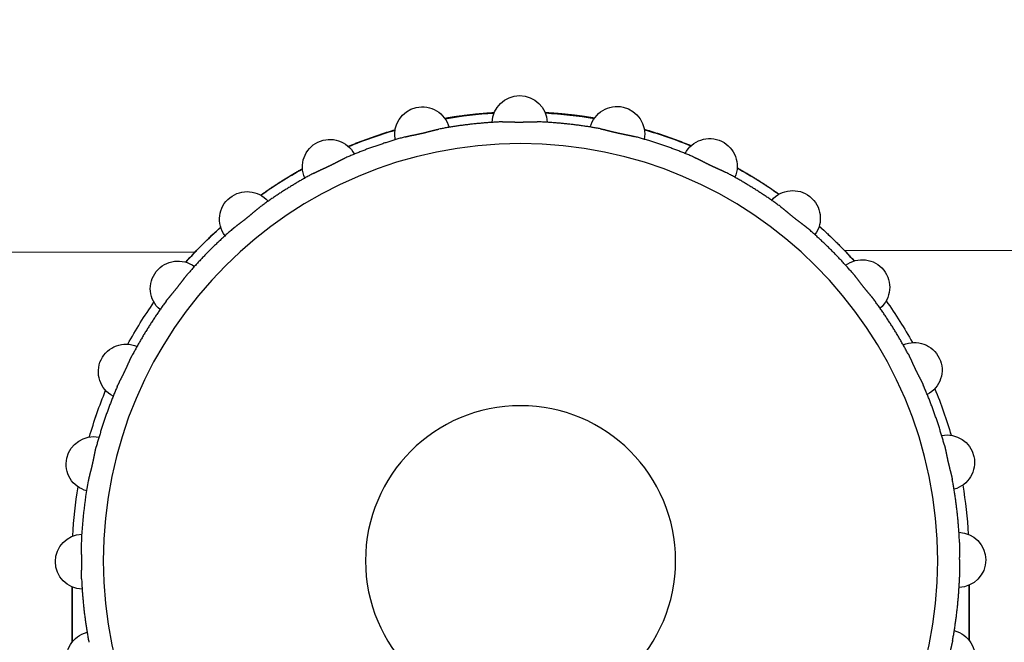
# Model space of a CAD drawing. Header units: millimetres. Extents: x 40090 to 187415, y -53271 to 40260.
# Tile 371 of 406: x 138920 to 138948, y 23298 to 23316. Entities that reach past the tile are written whole.
import ezdxf

# ---------------------------------------------------------------- set-up
doc = ezdxf.new("R2010")
doc.units = ezdxf.units.MM
doc.layers.add('AVM_projektor', color=6, linetype='Continuous')
doc.layers.add('AVM_sp_230VAC', color=170, linetype='Continuous')
doc.styles.add('AVM', font='arial.ttf')
doc.dimstyles.new('AVM-1_50', dxfattribs={"dimscale": 40, "dimtxt": 2.5, "dimasz": 2.5, "dimexe": 1.25, "dimexo": 0.625, "dimtad": 1, "dimdec": 0, "dimrnd": 1, "dimtxsty": 'AVM', "dimcen": 2.5, "dimclrd": 256, "dimclre": 256, "dimclrt": 256, "dimadec": 0, "dimazin": 0, "dimtfac": 1, "dimtdec": 0, "dimtmove": 0, "dimatfit": 3, "dimfxl": 0, "dimarcsym": 0})

# ---------------------------------------------------------------- blocks, each defined once
blk = doc.blocks.new('PT-FW430-bottom')
for p, q in [((-200.483, 304.353), (-200.483, 73.888)), ((-189.158, 77.484), (-190.766, 77.484)), ((-190.766, 77.484), (-189.159, 77.484)), ((-200.483, 55.046), (-200.483, 33.278)), ((-189.156, 51.45), (-190.768, 51.45)), ((-190.768, 51.449), (-189.155, 51.449))]:
    blk.add_line(p, q)
for radius in [12.109, 4.5]:
    blk.add_circle((-191.5, 64.467), radius)
for centre, radius, start, end in [((-191.5, 77.167), 0.8, 1.7837, 178.2163), ((-194.326, 76.848), 0.8, 14.6409, 191.0734), ((-191.5, 64.467), 13.017, 93.2763, 99.593), ((-191.5, 64.467), 13.017, 93.2766, 99.5906), ((-188.674, 76.848), 0.8, 348.9266, 165.3591), ((-191.5, 64.467), 12.75, 92.2628, 100.5945), ((-191.5, 64.467), 13.017, 106.1353, 112.4438), ((-191.5, 64.467), 13.017, 106.132, 112.4412), ((-197.01, 75.909), 0.8, 27.498, 203.9306), ((-191.5, 64.467), 13.017, 118.9863, 125.2982), ((-191.5, 64.467), 13.017, 118.9884, 125.2997), ((-199.418, 74.396), 0.8, 40.3552, 216.7877), ((-191.5, 64.467), 13.017, 131.8472, 138.1556), ((-191.5, 64.467), 13.017, 131.844, 133.6386), ((-201.429, 72.385), 0.8, 53.2123, 229.6448), ((-191.5, 64.467), 13.017, 144.7031, 151.0144), ((-202.942, 69.977), 0.8, 66.0694, 242.502), ((-191.5, 64.467), 13.017, 157.559, 163.8703), ((-203.882, 67.293), 0.8, 78.9266, 255.3591), ((-191.5, 64.467), 13.017, 170.4178, 176.7291), ((-204.2, 64.467), 0.8, 91.7837, 268.2163), ((-191.5, 64.467), 13.017, 183.2709, 189.5822), ((-203.882, 61.641), 0.8, 104.6409, 281.0734), ((-191.5, 64.467), 13.017, 196.1297, 202.4409), ((-202.942, 58.956), 0.8, 117.498, 293.9306), ((-191.5, 64.467), 13.017, 208.9856, 215.3025), ((-201.429, 56.548), 0.8, 130.3552, 306.7877), ((-191.5, 64.467), 13.017, 221.8416, 228.1584), ((-191.5, 64.467), 13.017, 226.3614, 228.1608), ((-199.418, 54.538), 0.8, 143.2123, 319.6448), ((-191.5, 64.467), 13.017, 234.7031, 241.0116), ((-191.5, 64.467), 13.017, 234.7052, 241.0137), ((-197.01, 53.024), 0.8, 156.0694, 332.502), ((-191.5, 64.467), 13.017, 247.5562, 253.8675), ((-191.5, 64.467), 13.017, 247.5588, 253.8701), ((-194.326, 52.085), 0.8, 168.9266, 345.3591), ((-188.674, 52.085), 0.8, 194.6409, 11.0734), ((-191.5, 51.767), 0.8, 181.7837, 358.2163), ((-191.5, 64.467), 13.017, 260.4152, 266.7271), ((-191.5, 64.467), 13.017, 260.415, 266.7262)]:
    blk.add_arc(centre, radius, start, end)
for points, start_tangent, end_tangent in [([(-190.997, 77.207), (-191.01, 77.207), (-191.023, 77.208), (-191.037, 77.208), (-191.051, 77.208), (-191.064, 77.208), (-191.079, 77.208), (-191.093, 77.208), (-191.107, 77.208), (-191.122, 77.208), (-191.137, 77.207), (-191.151, 77.207), (-191.167, 77.207), (-191.182, 77.206), (-191.197, 77.206), (-191.213, 77.206), (-191.229, 77.205), (-191.245, 77.205), (-191.261, 77.204), (-191.277, 77.204), (-191.293, 77.204), (-191.309, 77.203), (-191.326, 77.203), (-191.342, 77.202), (-191.359, 77.202), (-191.375, 77.202), (-191.392, 77.202), (-191.409, 77.201), (-191.426, 77.201), (-191.442, 77.201), (-191.459, 77.201), (-191.476, 77.201), (-191.493, 77.201), (-191.51, 77.201), (-191.527, 77.201), (-191.543, 77.201), (-191.56, 77.201), (-191.577, 77.201), (-191.593, 77.201), (-191.61, 77.202), (-191.626, 77.202), (-191.643, 77.202), (-191.659, 77.202), (-191.675, 77.203), (-191.692, 77.203), (-191.708, 77.204), (-191.724, 77.204), (-191.74, 77.204), (-191.756, 77.205), (-191.772, 77.205), (-191.788, 77.206), (-191.803, 77.206), (-191.819, 77.206), (-191.834, 77.207), (-191.849, 77.207), (-191.864, 77.207), (-191.878, 77.208), (-191.893, 77.208), (-191.907, 77.208), (-191.922, 77.208), (-191.936, 77.208), (-191.95, 77.208), (-191.963, 77.208), (-191.977, 77.208), (-191.99, 77.207), (-192.003, 77.207)], (-0.999231, 0.039203), (-0.999231, -0.039216)), ([(-190.997, 77.207), (-190.873, 77.201), (-190.75, 77.195), (-190.626, 77.187), (-190.503, 77.178), (-190.38, 77.167), (-190.257, 77.156), (-190.134, 77.143), (-190.011, 77.13), (-189.888, 77.114), (-189.766, 77.098), (-189.644, 77.081), (-189.521, 77.062), (-189.399, 77.043), (-189.278, 77.022), (-189.156, 76.999)], (0.99922, -0.039484), (0.982955, -0.183848)), ([(-193.844, 76.999), (-193.857, 76.997), (-193.87, 76.994), (-193.884, 76.992), (-193.897, 76.989), (-193.911, 76.986), (-193.924, 76.982), (-193.938, 76.979), (-193.952, 76.976), (-193.966, 76.972), (-193.981, 76.969), (-193.995, 76.965), (-194.01, 76.962), (-194.025, 76.958), (-194.04, 76.954), (-194.055, 76.95), (-194.07, 76.946), (-194.085, 76.942), (-194.101, 76.938), (-194.117, 76.934), (-194.132, 76.93), (-194.148, 76.926), (-194.164, 76.922), (-194.18, 76.918), (-194.196, 76.914), (-194.212, 76.91), (-194.228, 76.906), (-194.245, 76.902), (-194.261, 76.898), (-194.277, 76.894), (-194.294, 76.891), (-194.31, 76.887), (-194.327, 76.883), (-194.343, 76.879), (-194.36, 76.876), (-194.376, 76.872), (-194.392, 76.868), (-194.408, 76.865), (-194.425, 76.861), (-194.441, 76.858), (-194.457, 76.854), (-194.473, 76.851), (-194.489, 76.848), (-194.505, 76.844), (-194.521, 76.841), (-194.537, 76.838), (-194.553, 76.835), (-194.568, 76.832), (-194.584, 76.828), (-194.6, 76.825), (-194.615, 76.822), (-194.63, 76.819), (-194.645, 76.816), (-194.66, 76.813), (-194.675, 76.81), (-194.69, 76.807), (-194.704, 76.804), (-194.718, 76.801), (-194.732, 76.798), (-194.746, 76.795), (-194.76, 76.792), (-194.773, 76.789), (-194.787, 76.785), (-194.8, 76.782), (-194.813, 76.779), (-194.826, 76.775)], (-0.982901, -0.184133), (-0.965452, -0.260579)), ([(-196.574, 76.164), (-196.461, 76.212), (-196.346, 76.26), (-196.232, 76.306), (-196.117, 76.351), (-196.001, 76.396), (-195.886, 76.439), (-195.769, 76.481), (-195.653, 76.522), (-195.536, 76.561), (-195.418, 76.6), (-195.3, 76.637), (-195.182, 76.673), (-195.064, 76.709), (-194.945, 76.743), (-194.826, 76.775)], (0.917398, 0.397972), (0.965381, 0.260842)), ([(-196.574, 76.164), (-196.586, 76.158), (-196.599, 76.153), (-196.611, 76.147), (-196.623, 76.141), (-196.636, 76.135), (-196.649, 76.129), (-196.661, 76.123), (-196.674, 76.117), (-196.687, 76.11), (-196.7, 76.103), (-196.714, 76.097), (-196.727, 76.09), (-196.741, 76.083), (-196.755, 76.076), (-196.768, 76.069), (-196.783, 76.061), (-196.797, 76.054), (-196.811, 76.047), (-196.825, 76.039), (-196.84, 76.032), (-196.854, 76.025), (-196.869, 76.017), (-196.884, 76.01), (-196.898, 76.002), (-196.913, 75.995), (-196.928, 75.987), (-196.943, 75.98), (-196.958, 75.972), (-196.973, 75.965), (-196.988, 75.957), (-197.004, 75.95), (-197.019, 75.943), (-197.034, 75.935), (-197.049, 75.928), (-197.064, 75.921), (-197.079, 75.914), (-197.094, 75.907), (-197.109, 75.9), (-197.124, 75.893), (-197.139, 75.886), (-197.154, 75.879), (-197.169, 75.872), (-197.184, 75.865), (-197.199, 75.859), (-197.214, 75.852), (-197.228, 75.845), (-197.243, 75.839), (-197.258, 75.832), (-197.272, 75.826), (-197.286, 75.819), (-197.301, 75.813), (-197.315, 75.807), (-197.328, 75.8), (-197.342, 75.794), (-197.356, 75.788), (-197.369, 75.782), (-197.382, 75.776), (-197.395, 75.77), (-197.408, 75.763), (-197.421, 75.757), (-197.433, 75.751), (-197.446, 75.745), (-197.458, 75.739), (-197.47, 75.733), (-197.481, 75.727)], (-0.917286, -0.39823), (-0.883262, -0.468879)), ([(-199.05, 74.741), (-198.95, 74.814), (-198.849, 74.886), (-198.748, 74.956), (-198.646, 75.026), (-198.543, 75.095), (-198.44, 75.163), (-198.336, 75.23), (-198.231, 75.295), (-198.126, 75.36), (-198.02, 75.424), (-197.913, 75.486), (-197.806, 75.548), (-197.698, 75.609), (-197.59, 75.668), (-197.481, 75.727)], (0.805844, 0.592128), (0.883134, 0.46912)), ([(-199.05, 74.741), (-199.06, 74.733), (-199.071, 74.725), (-199.082, 74.717), (-199.093, 74.709), (-199.104, 74.7), (-199.115, 74.691), (-199.126, 74.682), (-199.137, 74.673), (-199.148, 74.664), (-199.159, 74.655), (-199.171, 74.645), (-199.183, 74.635), (-199.194, 74.625), (-199.206, 74.616), (-199.218, 74.606), (-199.23, 74.595), (-199.242, 74.585), (-199.255, 74.575), (-199.267, 74.564), (-199.279, 74.554), (-199.292, 74.543), (-199.304, 74.533), (-199.317, 74.522), (-199.33, 74.512), (-199.343, 74.501), (-199.356, 74.491), (-199.368, 74.48), (-199.381, 74.469), (-199.395, 74.459), (-199.408, 74.448), (-199.421, 74.437), (-199.434, 74.427), (-199.447, 74.416), (-199.46, 74.406), (-199.473, 74.396), (-199.487, 74.385), (-199.5, 74.375), (-199.513, 74.365), (-199.526, 74.355), (-199.539, 74.345), (-199.552, 74.335), (-199.565, 74.325), (-199.578, 74.315), (-199.591, 74.305), (-199.604, 74.295), (-199.617, 74.285), (-199.63, 74.276), (-199.642, 74.266), (-199.655, 74.257), (-199.667, 74.247), (-199.68, 74.238), (-199.692, 74.228), (-199.704, 74.219), (-199.716, 74.21), (-199.728, 74.201), (-199.74, 74.192), (-199.751, 74.183), (-199.763, 74.174), (-199.774, 74.165), (-199.785, 74.157), (-199.796, 74.148), (-199.806, 74.139), (-199.817, 74.131), (-199.827, 74.122), (-199.837, 74.113)], (-0.805699, -0.592325), (-0.756768, -0.653683)), ([(-201.147, 72.804), (-201.065, 72.897), (-200.983, 72.989), (-200.9, 73.081), (-200.816, 73.171), (-200.731, 73.261), (-200.646, 73.35), (-200.559, 73.439), (-200.472, 73.526), (-200.384, 73.612), (-200.295, 73.698), (-200.205, 73.783), (-200.114, 73.867), (-200.022, 73.95), (-199.93, 74.032), (-199.837, 74.113)], (0.653873, 0.756604), (0.756601, 0.653877)), ([(-200.483, 73.888), (-200.533, 73.84), (-200.583, 73.792), (-200.632, 73.744), (-200.681, 73.695), (-200.729, 73.647), (-200.778, 73.598), (-200.826, 73.549), (-200.873, 73.5), (-200.921, 73.451), (-200.968, 73.401), (-201.015, 73.351), (-201.061, 73.301), (-201.107, 73.251), (-201.153, 73.201), (-201.199, 73.15)], (-0.723708, -0.690106), (-0.667625, -0.744497)), ([(-201.147, 72.804), (-201.155, 72.794), (-201.164, 72.783), (-201.173, 72.773), (-201.181, 72.762), (-201.19, 72.751), (-201.199, 72.74), (-201.208, 72.729), (-201.217, 72.718), (-201.225, 72.706), (-201.234, 72.695), (-201.244, 72.683), (-201.253, 72.671), (-201.262, 72.659), (-201.271, 72.646), (-201.281, 72.634), (-201.29, 72.621), (-201.3, 72.609), (-201.309, 72.596), (-201.319, 72.583), (-201.329, 72.57), (-201.339, 72.557), (-201.349, 72.544), (-201.359, 72.531), (-201.369, 72.518), (-201.379, 72.504), (-201.389, 72.491), (-201.399, 72.478), (-201.41, 72.465), (-201.42, 72.451), (-201.43, 72.438), (-201.441, 72.425), (-201.451, 72.412), (-201.462, 72.399), (-201.472, 72.385), (-201.483, 72.372), (-201.493, 72.359), (-201.504, 72.347), (-201.514, 72.334), (-201.525, 72.321), (-201.535, 72.308), (-201.546, 72.296), (-201.556, 72.283), (-201.567, 72.27), (-201.577, 72.258), (-201.588, 72.246), (-201.598, 72.233), (-201.608, 72.221), (-201.619, 72.209), (-201.629, 72.196), (-201.639, 72.184), (-201.649, 72.173), (-201.659, 72.161), (-201.669, 72.149), (-201.678, 72.138), (-201.688, 72.126), (-201.697, 72.115), (-201.706, 72.103), (-201.716, 72.092), (-201.724, 72.081), (-201.733, 72.07), (-201.742, 72.059), (-201.75, 72.049), (-201.758, 72.038), (-201.767, 72.027), (-201.774, 72.016)], (-0.65366, -0.756788), (-0.592357, -0.805675)), ([(-202.76, 70.448), (-202.701, 70.557), (-202.642, 70.665), (-202.581, 70.773), (-202.52, 70.88), (-202.457, 70.987), (-202.393, 71.092), (-202.328, 71.198), (-202.263, 71.302), (-202.196, 71.406), (-202.128, 71.51), (-202.059, 71.612), (-201.99, 71.715), (-201.919, 71.816), (-201.847, 71.917), (-201.774, 72.016)], (0.469119, 0.883135), (0.592134, 0.80584)), ([(-202.125, 71.991), (-202.158, 71.945), (-202.191, 71.897), (-202.224, 71.85), (-202.257, 71.803), (-202.289, 71.756), (-202.321, 71.708), (-202.353, 71.66), (-202.385, 71.612), (-202.416, 71.564), (-202.448, 71.516), (-202.479, 71.468), (-202.51, 71.419), (-202.54, 71.37), (-202.571, 71.322), (-202.601, 71.273), (-202.631, 71.224), (-202.661, 71.174), (-202.691, 71.125), (-202.72, 71.075), (-202.75, 71.026), (-202.779, 70.976), (-202.807, 70.926), (-202.836, 70.876), (-202.865, 70.825), (-202.893, 70.775)], (-0.57929, -0.815122), (-0.486237, -0.873827)), ([(-202.76, 70.448), (-202.766, 70.436), (-202.772, 70.424), (-202.778, 70.412), (-202.784, 70.4), (-202.791, 70.387), (-202.797, 70.375), (-202.803, 70.362), (-202.809, 70.349), (-202.815, 70.336), (-202.821, 70.322), (-202.827, 70.309), (-202.834, 70.295), (-202.84, 70.281), (-202.846, 70.267), (-202.853, 70.253), (-202.859, 70.238), (-202.866, 70.224), (-202.872, 70.209), (-202.879, 70.194), (-202.886, 70.18), (-202.892, 70.165), (-202.899, 70.15), (-202.906, 70.135), (-202.913, 70.12), (-202.92, 70.105), (-202.927, 70.089), (-202.934, 70.074), (-202.941, 70.059), (-202.948, 70.044), (-202.955, 70.029), (-202.963, 70.013), (-202.97, 69.998), (-202.977, 69.983), (-202.984, 69.968), (-202.992, 69.953), (-202.999, 69.938), (-203.006, 69.923), (-203.014, 69.908), (-203.021, 69.893), (-203.029, 69.879), (-203.036, 69.864), (-203.043, 69.849), (-203.051, 69.835), (-203.058, 69.82), (-203.066, 69.806), (-203.073, 69.791), (-203.08, 69.777), (-203.088, 69.763), (-203.095, 69.749), (-203.102, 69.735), (-203.109, 69.721), (-203.116, 69.707), (-203.123, 69.694), (-203.13, 69.68), (-203.137, 69.667), (-203.143, 69.654), (-203.15, 69.641), (-203.156, 69.628), (-203.163, 69.615), (-203.169, 69.603), (-203.175, 69.59), (-203.18, 69.578), (-203.186, 69.565), (-203.191, 69.553), (-203.197, 69.541)], (-0.468871, -0.883267), (-0.398228, -0.917287)), ([(-203.538, 69.443), (-203.56, 69.39), (-203.582, 69.336), (-203.603, 69.282), (-203.625, 69.229), (-203.646, 69.175), (-203.667, 69.121), (-203.687, 69.067), (-203.708, 69.013), (-203.728, 68.959), (-203.748, 68.905), (-203.768, 68.85), (-203.787, 68.796), (-203.806, 68.741), (-203.825, 68.687), (-203.844, 68.632), (-203.862, 68.577), (-203.88, 68.522), (-203.898, 68.468), (-203.916, 68.413), (-203.934, 68.357), (-203.951, 68.302), (-203.968, 68.247), (-203.985, 68.192), (-204.001, 68.136), (-204.018, 68.081)], (-0.384038, -0.923317), (-0.27917, -0.960242)), ([(-203.809, 67.792), (-203.776, 67.912), (-203.742, 68.03), (-203.707, 68.149), (-203.67, 68.267), (-203.633, 68.385), (-203.594, 68.502), (-203.555, 68.619), (-203.514, 68.736), (-203.472, 68.852), (-203.429, 68.968), (-203.385, 69.084), (-203.339, 69.199), (-203.293, 69.313), (-203.245, 69.427), (-203.197, 69.541)], (0.260841, 0.965382), (0.397972, 0.917398)), ([(-203.809, 67.792), (-203.812, 67.78), (-203.815, 67.767), (-203.819, 67.754), (-203.822, 67.74), (-203.825, 67.727), (-203.828, 67.713), (-203.831, 67.699), (-203.834, 67.685), (-203.837, 67.671), (-203.84, 67.656), (-203.843, 67.642), (-203.846, 67.627), (-203.849, 67.612), (-203.853, 67.597), (-203.856, 67.581), (-203.859, 67.566), (-203.862, 67.55), (-203.865, 67.535), (-203.868, 67.519), (-203.871, 67.503), (-203.875, 67.487), (-203.878, 67.471), (-203.881, 67.455), (-203.885, 67.438), (-203.888, 67.422), (-203.891, 67.406), (-203.895, 67.389), (-203.898, 67.373), (-203.902, 67.357), (-203.906, 67.34), (-203.909, 67.324), (-203.913, 67.307), (-203.917, 67.291), (-203.921, 67.274), (-203.924, 67.258), (-203.928, 67.242), (-203.932, 67.226), (-203.936, 67.21), (-203.94, 67.193), (-203.944, 67.178), (-203.948, 67.162), (-203.952, 67.146), (-203.956, 67.13), (-203.96, 67.114), (-203.964, 67.098), (-203.968, 67.083), (-203.972, 67.067), (-203.976, 67.052), (-203.98, 67.036), (-203.984, 67.021), (-203.987, 67.006), (-203.991, 66.991), (-203.995, 66.976), (-203.999, 66.962), (-204.002, 66.947), (-204.006, 66.933), (-204.009, 66.919), (-204.012, 66.905), (-204.016, 66.891), (-204.019, 66.877), (-204.022, 66.864), (-204.025, 66.85), (-204.028, 66.837), (-204.03, 66.824), (-204.033, 66.811)], (-0.26057, -0.965455), (-0.184129, -0.982902)), ([(-204.348, 66.644), (-204.355, 66.603), (-204.362, 66.562), (-204.368, 66.521), (-204.375, 66.48), (-204.381, 66.438), (-204.388, 66.397), (-204.394, 66.356), (-204.4, 66.315), (-204.406, 66.274), (-204.411, 66.233), (-204.417, 66.191), (-204.422, 66.15), (-204.428, 66.109), (-204.433, 66.068), (-204.438, 66.027), (-204.443, 65.986), (-204.448, 65.944), (-204.452, 65.903), (-204.457, 65.862), (-204.461, 65.821), (-204.466, 65.78), (-204.47, 65.739), (-204.474, 65.697), (-204.478, 65.656), (-204.481, 65.615), (-204.485, 65.574), (-204.488, 65.533), (-204.492, 65.492), (-204.495, 65.45), (-204.498, 65.409), (-204.501, 65.368), (-204.504, 65.327), (-204.506, 65.286), (-204.509, 65.245), (-204.511, 65.203)], (-0.168308, -0.985735), (-0.056967, -0.998376)), ([(-204.24, 64.97), (-204.235, 65.094), (-204.228, 65.217), (-204.22, 65.34), (-204.211, 65.464), (-204.201, 65.587), (-204.189, 65.71), (-204.177, 65.833), (-204.163, 65.956), (-204.148, 66.078), (-204.132, 66.201), (-204.114, 66.323), (-204.096, 66.445), (-204.076, 66.568), (-204.055, 66.689), (-204.033, 66.811)], (0.039484, 0.99922), (0.183854, 0.982954)), ([(-204.24, 64.97), (-204.24, 64.958), (-204.241, 64.946), (-204.241, 64.933), (-204.241, 64.92), (-204.241, 64.907), (-204.241, 64.895), (-204.241, 64.881), (-204.241, 64.868), (-204.241, 64.855), (-204.241, 64.841), (-204.241, 64.827), (-204.24, 64.814), (-204.24, 64.8), (-204.24, 64.785), (-204.239, 64.771), (-204.239, 64.757), (-204.239, 64.742), (-204.238, 64.727), (-204.238, 64.713), (-204.237, 64.698), (-204.237, 64.683), (-204.237, 64.668), (-204.236, 64.653), (-204.236, 64.637), (-204.236, 64.622), (-204.235, 64.607), (-204.235, 64.591), (-204.235, 64.576), (-204.235, 64.56), (-204.234, 64.545), (-204.234, 64.529), (-204.234, 64.514), (-204.234, 64.498), (-204.234, 64.482), (-204.234, 64.467)], (-0.039241, -0.99923), (0.000027, -1)), ([(-204.234, 64.467), (-204.234, 64.445), (-204.234, 64.423), (-204.234, 64.401), (-204.234, 64.38), (-204.235, 64.358), (-204.235, 64.337), (-204.236, 64.315), (-204.236, 64.294), (-204.237, 64.273), (-204.237, 64.252), (-204.238, 64.231), (-204.238, 64.21), (-204.239, 64.189), (-204.239, 64.169), (-204.24, 64.149), (-204.24, 64.129), (-204.241, 64.109), (-204.241, 64.09), (-204.241, 64.071), (-204.241, 64.053), (-204.241, 64.034), (-204.241, 64.016), (-204.241, 63.998), (-204.241, 63.981), (-204.24, 63.963)], (-0.00008, -1), (0.039012, -0.999239)), ([(-204.511, 63.731), (-204.509, 63.69), (-204.507, 63.649), (-204.504, 63.608), (-204.501, 63.567), (-204.498, 63.525), (-204.495, 63.484), (-204.492, 63.443), (-204.488, 63.402), (-204.485, 63.361), (-204.481, 63.32), (-204.478, 63.278), (-204.474, 63.237), (-204.47, 63.196), (-204.466, 63.155), (-204.461, 63.114), (-204.457, 63.073), (-204.452, 63.031), (-204.448, 62.99), (-204.443, 62.949), (-204.438, 62.908), (-204.433, 62.867), (-204.428, 62.825), (-204.423, 62.784), (-204.417, 62.743), (-204.411, 62.702), (-204.406, 62.661), (-204.4, 62.62), (-204.394, 62.578), (-204.388, 62.537), (-204.381, 62.496), (-204.375, 62.455), (-204.368, 62.414), (-204.362, 62.373), (-204.355, 62.331), (-204.348, 62.29)], (0.056875, -0.998381), (0.168236, -0.985747)), ([(-204.033, 62.123), (-204.055, 62.244), (-204.076, 62.366), (-204.096, 62.488), (-204.114, 62.61), (-204.132, 62.733), (-204.148, 62.855), (-204.163, 62.978), (-204.177, 63.101), (-204.189, 63.224), (-204.201, 63.347), (-204.211, 63.47), (-204.22, 63.593), (-204.228, 63.716), (-204.235, 63.84), (-204.24, 63.963)], (-0.183851, 0.982954), (-0.039484, 0.99922)), ([(-204.033, 62.123), (-204.03, 62.11), (-204.028, 62.096), (-204.025, 62.083), (-204.022, 62.07), (-204.019, 62.056), (-204.016, 62.042), (-204.012, 62.029), (-204.009, 62.015), (-204.006, 62), (-204.002, 61.986), (-203.999, 61.972), (-203.995, 61.957), (-203.991, 61.942), (-203.987, 61.927), (-203.983, 61.912), (-203.979, 61.897), (-203.976, 61.881), (-203.972, 61.866), (-203.968, 61.85), (-203.964, 61.834), (-203.96, 61.819), (-203.956, 61.803), (-203.951, 61.787), (-203.947, 61.771), (-203.943, 61.755), (-203.939, 61.738), (-203.936, 61.722), (-203.932, 61.706), (-203.928, 61.689), (-203.924, 61.673), (-203.92, 61.657), (-203.916, 61.64), (-203.912, 61.624), (-203.909, 61.607), (-203.905, 61.591), (-203.902, 61.575), (-203.898, 61.558), (-203.894, 61.542), (-203.891, 61.526), (-203.888, 61.51), (-203.884, 61.494), (-203.881, 61.478), (-203.878, 61.462), (-203.874, 61.446), (-203.871, 61.43), (-203.868, 61.414), (-203.865, 61.398), (-203.862, 61.383), (-203.859, 61.367), (-203.856, 61.352), (-203.852, 61.336), (-203.849, 61.321), (-203.846, 61.306), (-203.843, 61.292), (-203.84, 61.277), (-203.837, 61.263), (-203.834, 61.248), (-203.831, 61.234), (-203.828, 61.221), (-203.825, 61.207), (-203.822, 61.193), (-203.819, 61.18), (-203.815, 61.167), (-203.812, 61.154), (-203.809, 61.141)], (0.184116, -0.982905), (0.260573, -0.965454)), ([(-203.197, 59.393), (-203.245, 59.506), (-203.293, 59.62), (-203.339, 59.735), (-203.385, 59.85), (-203.429, 59.965), (-203.472, 60.081), (-203.514, 60.197), (-203.555, 60.314), (-203.594, 60.431), (-203.633, 60.549), (-203.67, 60.666), (-203.707, 60.785), (-203.742, 60.903), (-203.776, 61.022), (-203.809, 61.141)], (-0.397969, 0.917399), (-0.260841, 0.965382)), ([(-204.018, 60.854), (-204.001, 60.798), (-203.985, 60.743), (-203.968, 60.687), (-203.951, 60.632), (-203.934, 60.577), (-203.916, 60.522), (-203.899, 60.466), (-203.881, 60.412), (-203.862, 60.357), (-203.844, 60.302), (-203.825, 60.247), (-203.806, 60.193), (-203.787, 60.138), (-203.768, 60.084), (-203.748, 60.029), (-203.728, 59.975), (-203.708, 59.921), (-203.687, 59.867), (-203.667, 59.813), (-203.646, 59.759), (-203.625, 59.705), (-203.603, 59.651), (-203.582, 59.597), (-203.56, 59.544), (-203.538, 59.49)], (0.279114, -0.960258), (0.384055, -0.92331)), ([(-203.197, 59.393), (-203.191, 59.381), (-203.186, 59.368), (-203.18, 59.356), (-203.175, 59.344), (-203.169, 59.331), (-203.162, 59.318), (-203.156, 59.305), (-203.15, 59.293), (-203.143, 59.279), (-203.137, 59.266), (-203.13, 59.253), (-203.123, 59.24), (-203.116, 59.226), (-203.109, 59.212), (-203.102, 59.198), (-203.095, 59.184), (-203.087, 59.17), (-203.08, 59.156), (-203.073, 59.141), (-203.065, 59.127), (-203.058, 59.113), (-203.05, 59.098), (-203.043, 59.083), (-203.035, 59.068), (-203.028, 59.054), (-203.02, 59.039), (-203.013, 59.024), (-203.006, 59.009), (-202.998, 58.994), (-202.991, 58.978), (-202.983, 58.963), (-202.976, 58.948), (-202.969, 58.933), (-202.961, 58.918), (-202.954, 58.903), (-202.947, 58.888), (-202.94, 58.872), (-202.933, 58.857), (-202.926, 58.842), (-202.919, 58.827), (-202.912, 58.813), (-202.905, 58.798), (-202.899, 58.783), (-202.892, 58.768), (-202.885, 58.753), (-202.879, 58.738), (-202.872, 58.724), (-202.865, 58.709), (-202.859, 58.695), (-202.853, 58.68), (-202.846, 58.666), (-202.84, 58.652), (-202.834, 58.638), (-202.827, 58.625), (-202.821, 58.611), (-202.815, 58.598), (-202.809, 58.584), (-202.803, 58.571), (-202.797, 58.559), (-202.791, 58.546), (-202.784, 58.534), (-202.778, 58.521), (-202.772, 58.509), (-202.766, 58.497), (-202.76, 58.486)], (0.398216, -0.917292), (0.468886, -0.883259)), ([(-201.774, 56.917), (-201.847, 57.017), (-201.919, 57.118), (-201.99, 57.219), (-202.059, 57.321), (-202.128, 57.424), (-202.196, 57.527), (-202.263, 57.631), (-202.328, 57.736), (-202.393, 57.841), (-202.457, 57.947), (-202.52, 58.053), (-202.581, 58.161), (-202.642, 58.268), (-202.701, 58.377), (-202.76, 58.485)], (-0.592134, 0.80584), (-0.469121, 0.883134)), ([(-202.893, 58.158), (-202.864, 58.108), (-202.836, 58.058), (-202.807, 58.007), (-202.778, 57.957), (-202.749, 57.907), (-202.72, 57.858), (-202.691, 57.808), (-202.661, 57.759), (-202.631, 57.71), (-202.601, 57.66), (-202.571, 57.612), (-202.54, 57.563), (-202.509, 57.514), (-202.479, 57.466), (-202.447, 57.417), (-202.416, 57.369), (-202.385, 57.321), (-202.353, 57.273), (-202.321, 57.225), (-202.289, 57.178), (-202.256, 57.13), (-202.224, 57.083), (-202.191, 57.036), (-202.158, 56.989), (-202.125, 56.942)], (0.486268, -0.87381), (0.579321, -0.815099)), ([(-201.774, 56.917), (-201.767, 56.906), (-201.758, 56.896), (-201.75, 56.885), (-201.742, 56.874), (-201.733, 56.863), (-201.724, 56.852), (-201.715, 56.841), (-201.706, 56.83), (-201.697, 56.819), (-201.688, 56.807), (-201.678, 56.796), (-201.668, 56.784), (-201.659, 56.772), (-201.649, 56.761), (-201.639, 56.749), (-201.629, 56.737), (-201.618, 56.724), (-201.608, 56.712), (-201.598, 56.7), (-201.587, 56.687), (-201.577, 56.675), (-201.566, 56.662), (-201.556, 56.65), (-201.545, 56.637), (-201.534, 56.624), (-201.524, 56.611), (-201.513, 56.598), (-201.502, 56.585), (-201.492, 56.572), (-201.481, 56.559), (-201.471, 56.546), (-201.46, 56.533), (-201.45, 56.52), (-201.439, 56.506), (-201.429, 56.493), (-201.419, 56.48), (-201.408, 56.467), (-201.398, 56.454), (-201.388, 56.441), (-201.378, 56.428), (-201.368, 56.415), (-201.358, 56.402), (-201.348, 56.389), (-201.338, 56.376), (-201.328, 56.363), (-201.319, 56.35), (-201.309, 56.337), (-201.299, 56.324), (-201.29, 56.312), (-201.28, 56.299), (-201.271, 56.287), (-201.262, 56.275), (-201.252, 56.262), (-201.243, 56.25), (-201.234, 56.239), (-201.225, 56.227), (-201.216, 56.216), (-201.208, 56.204), (-201.199, 56.193), (-201.19, 56.182), (-201.181, 56.171), (-201.173, 56.161), (-201.164, 56.15), (-201.155, 56.14), (-201.147, 56.13)], (0.592359, -0.805674), (0.653675, -0.756775)), ([(-199.837, 54.82), (-199.93, 54.901), (-200.022, 54.983), (-200.114, 55.067), (-200.205, 55.15), (-200.294, 55.235), (-200.384, 55.321), (-200.472, 55.408), (-200.559, 55.495), (-200.646, 55.583), (-200.731, 55.672), (-200.816, 55.762), (-200.9, 55.853), (-200.983, 55.944), (-201.065, 56.037), (-201.147, 56.13)], (-0.756604, 0.653873), (-0.653875, 0.756602)), ([(-201.198, 55.783), (-201.153, 55.732), (-201.107, 55.682), (-201.061, 55.632), (-201.014, 55.582), (-200.967, 55.532), (-200.92, 55.483), (-200.873, 55.433), (-200.825, 55.384), (-200.777, 55.335), (-200.729, 55.287), (-200.681, 55.238), (-200.632, 55.19), (-200.583, 55.142), (-200.533, 55.094), (-200.483, 55.046)], (0.667664, -0.744463), (0.723708, -0.690106)), ([(-199.837, 54.82), (-199.827, 54.811), (-199.817, 54.803), (-199.806, 54.794), (-199.795, 54.785), (-199.785, 54.777), (-199.774, 54.768), (-199.762, 54.759), (-199.751, 54.75), (-199.74, 54.741), (-199.728, 54.732), (-199.716, 54.723), (-199.704, 54.714), (-199.692, 54.705), (-199.68, 54.696), (-199.667, 54.686), (-199.654, 54.677), (-199.642, 54.667), (-199.629, 54.657), (-199.616, 54.648), (-199.603, 54.638), (-199.59, 54.628), (-199.577, 54.618), (-199.564, 54.608), (-199.551, 54.598), (-199.538, 54.588), (-199.524, 54.578), (-199.511, 54.567), (-199.498, 54.557), (-199.485, 54.547), (-199.471, 54.536), (-199.458, 54.526), (-199.445, 54.515), (-199.432, 54.505), (-199.419, 54.494), (-199.406, 54.484), (-199.393, 54.473), (-199.38, 54.463), (-199.367, 54.452), (-199.354, 54.442), (-199.341, 54.431), (-199.329, 54.421), (-199.316, 54.41), (-199.304, 54.4), (-199.291, 54.39), (-199.279, 54.379), (-199.266, 54.369), (-199.254, 54.358), (-199.242, 54.348), (-199.23, 54.338), (-199.218, 54.328), (-199.206, 54.318), (-199.194, 54.308), (-199.182, 54.298), (-199.171, 54.288), (-199.159, 54.279), (-199.148, 54.27), (-199.137, 54.26), (-199.126, 54.251), (-199.114, 54.242), (-199.104, 54.234), (-199.093, 54.225), (-199.082, 54.217), (-199.071, 54.208), (-199.06, 54.2), (-199.05, 54.192)], (0.756788, -0.65366), (0.805678, -0.592354)), ([(-197.481, 53.207), (-197.59, 53.265), (-197.698, 53.325), (-197.806, 53.385), (-197.913, 53.447), (-198.02, 53.51), (-198.126, 53.574), (-198.231, 53.638), (-198.336, 53.704), (-198.44, 53.771), (-198.543, 53.839), (-198.646, 53.907), (-198.748, 53.977), (-198.849, 54.048), (-198.95, 54.12), (-199.05, 54.192)], (-0.883134, 0.469121), (-0.80584, 0.592133)), ([(-197.481, 53.207), (-197.47, 53.201), (-197.458, 53.195), (-197.446, 53.188), (-197.433, 53.182), (-197.421, 53.176), (-197.408, 53.17), (-197.395, 53.164), (-197.382, 53.158), (-197.369, 53.152), (-197.355, 53.146), (-197.342, 53.139), (-197.328, 53.133), (-197.314, 53.127), (-197.3, 53.12), (-197.286, 53.114), (-197.272, 53.108), (-197.257, 53.101), (-197.242, 53.094), (-197.228, 53.088), (-197.213, 53.081), (-197.198, 53.074), (-197.183, 53.068), (-197.168, 53.061), (-197.153, 53.054), (-197.138, 53.047), (-197.123, 53.04), (-197.108, 53.033), (-197.092, 53.026), (-197.077, 53.019), (-197.062, 53.012), (-197.047, 53.004), (-197.031, 52.997), (-197.016, 52.99), (-197.001, 52.982), (-196.986, 52.975), (-196.971, 52.968), (-196.956, 52.96), (-196.941, 52.953), (-196.927, 52.946), (-196.912, 52.938), (-196.897, 52.931), (-196.883, 52.923), (-196.868, 52.916), (-196.853, 52.908), (-196.839, 52.901), (-196.825, 52.894), (-196.81, 52.886), (-196.796, 52.879), (-196.782, 52.872), (-196.768, 52.865), (-196.754, 52.857), (-196.741, 52.85), (-196.727, 52.844), (-196.714, 52.837), (-196.7, 52.83), (-196.687, 52.823), (-196.674, 52.817), (-196.661, 52.81), (-196.648, 52.804), (-196.636, 52.798), (-196.623, 52.792), (-196.611, 52.786), (-196.599, 52.781), (-196.586, 52.775), (-196.574, 52.77)], (0.883261, -0.468882), (0.917287, -0.398228)), ([(-194.826, 52.158), (-194.945, 52.191), (-195.064, 52.225), (-195.182, 52.26), (-195.3, 52.296), (-195.418, 52.334), (-195.536, 52.372), (-195.653, 52.412), (-195.769, 52.453), (-195.886, 52.495), (-196.001, 52.538), (-196.117, 52.582), (-196.232, 52.627), (-196.346, 52.674), (-196.461, 52.721), (-196.574, 52.77)], (-0.96538, 0.260848), (-0.917398, 0.397972)), ([(-194.826, 52.158), (-194.813, 52.155), (-194.8, 52.151), (-194.787, 52.148), (-194.773, 52.145), (-194.76, 52.142), (-194.746, 52.139), (-194.732, 52.136), (-194.718, 52.132), (-194.704, 52.129), (-194.689, 52.126), (-194.675, 52.123), (-194.66, 52.12), (-194.645, 52.117), (-194.63, 52.114), (-194.615, 52.111), (-194.599, 52.108), (-194.584, 52.105), (-194.568, 52.102), (-194.552, 52.099), (-194.536, 52.095), (-194.52, 52.092), (-194.504, 52.089), (-194.488, 52.086), (-194.472, 52.082), (-194.455, 52.079), (-194.439, 52.075), (-194.423, 52.072), (-194.406, 52.068), (-194.39, 52.065), (-194.373, 52.061), (-194.357, 52.057), (-194.34, 52.054), (-194.324, 52.05), (-194.308, 52.046), (-194.291, 52.042), (-194.275, 52.039), (-194.259, 52.035), (-194.243, 52.031), (-194.227, 52.027), (-194.211, 52.023), (-194.195, 52.019), (-194.179, 52.015), (-194.163, 52.011), (-194.147, 52.007), (-194.132, 52.003), (-194.116, 51.999), (-194.1, 51.995), (-194.085, 51.991), (-194.069, 51.987), (-194.054, 51.983), (-194.039, 51.979), (-194.024, 51.976), (-194.009, 51.972), (-193.995, 51.968), (-193.98, 51.965), (-193.966, 51.961), (-193.952, 51.958), (-193.938, 51.954), (-193.924, 51.951), (-193.91, 51.948), (-193.897, 51.945), (-193.883, 51.942), (-193.87, 51.939), (-193.857, 51.937), (-193.844, 51.934)], (0.965445, -0.260607), (0.982911, -0.18408)), ([(-189.156, 51.934), (-189.143, 51.937), (-189.13, 51.939), (-189.116, 51.942), (-189.103, 51.945), (-189.089, 51.948), (-189.076, 51.951), (-189.062, 51.954), (-189.048, 51.958), (-189.034, 51.961), (-189.019, 51.965), (-189.005, 51.968), (-188.99, 51.972), (-188.975, 51.976), (-188.96, 51.979), (-188.945, 51.983), (-188.93, 51.987), (-188.915, 51.991), (-188.899, 51.995), (-188.883, 51.999), (-188.868, 52.003), (-188.852, 52.007), (-188.836, 52.011), (-188.82, 52.015), (-188.804, 52.019), (-188.788, 52.023), (-188.772, 52.027), (-188.755, 52.031), (-188.739, 52.035), (-188.723, 52.039), (-188.706, 52.043), (-188.69, 52.047), (-188.673, 52.051), (-188.657, 52.054), (-188.641, 52.058), (-188.624, 52.062), (-188.608, 52.065), (-188.592, 52.069), (-188.575, 52.072), (-188.559, 52.076), (-188.543, 52.079), (-188.527, 52.082), (-188.511, 52.086), (-188.495, 52.089), (-188.479, 52.092), (-188.463, 52.096), (-188.447, 52.099), (-188.432, 52.102), (-188.416, 52.105), (-188.4, 52.108), (-188.385, 52.111), (-188.37, 52.114), (-188.355, 52.117), (-188.34, 52.12), (-188.325, 52.123), (-188.31, 52.126), (-188.296, 52.129), (-188.282, 52.133), (-188.268, 52.136), (-188.254, 52.139), (-188.24, 52.142), (-188.227, 52.145), (-188.213, 52.148), (-188.2, 52.151), (-188.187, 52.155), (-188.174, 52.158)], (0.982911, 0.184084), (0.965447, 0.260598)), ([(-192.003, 51.727), (-192.127, 51.732), (-192.25, 51.739), (-192.374, 51.747), (-192.497, 51.756), (-192.62, 51.766), (-192.743, 51.778), (-192.866, 51.79), (-192.989, 51.804), (-193.112, 51.819), (-193.234, 51.835), (-193.356, 51.853), (-193.479, 51.871), (-193.601, 51.891), (-193.722, 51.912), (-193.844, 51.934)], (-0.99922, 0.039484), (-0.982955, 0.183845)), ([(-192.003, 51.727), (-191.99, 51.726), (-191.977, 51.726), (-191.963, 51.726), (-191.949, 51.725), (-191.936, 51.725), (-191.921, 51.725), (-191.907, 51.725), (-191.893, 51.726), (-191.878, 51.726), (-191.863, 51.726), (-191.849, 51.726), (-191.833, 51.727), (-191.818, 51.727), (-191.803, 51.727), (-191.787, 51.728), (-191.771, 51.728), (-191.755, 51.729), (-191.739, 51.729), (-191.723, 51.73), (-191.707, 51.73), (-191.691, 51.73), (-191.674, 51.731), (-191.658, 51.731), (-191.641, 51.731), (-191.625, 51.732), (-191.608, 51.732), (-191.591, 51.732), (-191.574, 51.732), (-191.558, 51.733), (-191.541, 51.733), (-191.524, 51.733), (-191.507, 51.733), (-191.49, 51.733), (-191.473, 51.733), (-191.457, 51.733), (-191.44, 51.733), (-191.423, 51.732), (-191.407, 51.732), (-191.39, 51.732), (-191.374, 51.732), (-191.357, 51.731), (-191.341, 51.731), (-191.325, 51.731), (-191.308, 51.73), (-191.292, 51.73), (-191.276, 51.73), (-191.26, 51.729), (-191.244, 51.729), (-191.228, 51.728), (-191.212, 51.728), (-191.197, 51.727), (-191.181, 51.727), (-191.166, 51.727), (-191.151, 51.726), (-191.136, 51.726), (-191.122, 51.726), (-191.107, 51.726), (-191.093, 51.725), (-191.078, 51.725), (-191.064, 51.725), (-191.05, 51.725), (-191.037, 51.726), (-191.023, 51.726), (-191.01, 51.726), (-190.997, 51.727)], (0.999231, -0.039202), (0.999231, 0.039218)), ([(-189.156, 51.934), (-189.278, 51.912), (-189.399, 51.891), (-189.521, 51.871), (-189.644, 51.853), (-189.766, 51.835), (-189.888, 51.819), (-190.011, 51.804), (-190.134, 51.79), (-190.257, 51.778), (-190.38, 51.766), (-190.503, 51.756), (-190.626, 51.747), (-190.75, 51.739), (-190.873, 51.732), (-190.997, 51.727)], (-0.982955, -0.183845), (-0.99922, -0.039486))]:
    blk.add_spline(points, degree=3, dxfattribs=dict(start_tangent=start_tangent, end_tangent=end_tangent))

msp = doc.modelspace()

# ---------------------------------------------------------------- block references
at = {"layer": 'AVM_projektor', "xscale": -1, "rotation": 90.11045350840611}
msp.add_blockref('PT-FW430-bottom', (138999.239, 23108.559), dxfattribs=at)

# ---------------------------------------------------------------- leaders
at = {"layer": 'AVM_sp_230VAC', "annotation_type": 0, "has_hookline": 1, "hookline_direction": 0, "text_width": 3828.649}
msp.add_leader([(138837.223, 24748.831), (141280.229, 22331.114), (141380.229, 22331.114)], dimstyle='AVM-1_50', override={"dimgap": 0.625, "dimtad": 0}, dxfattribs=at)

doc.saveas('drawing.dxf')
